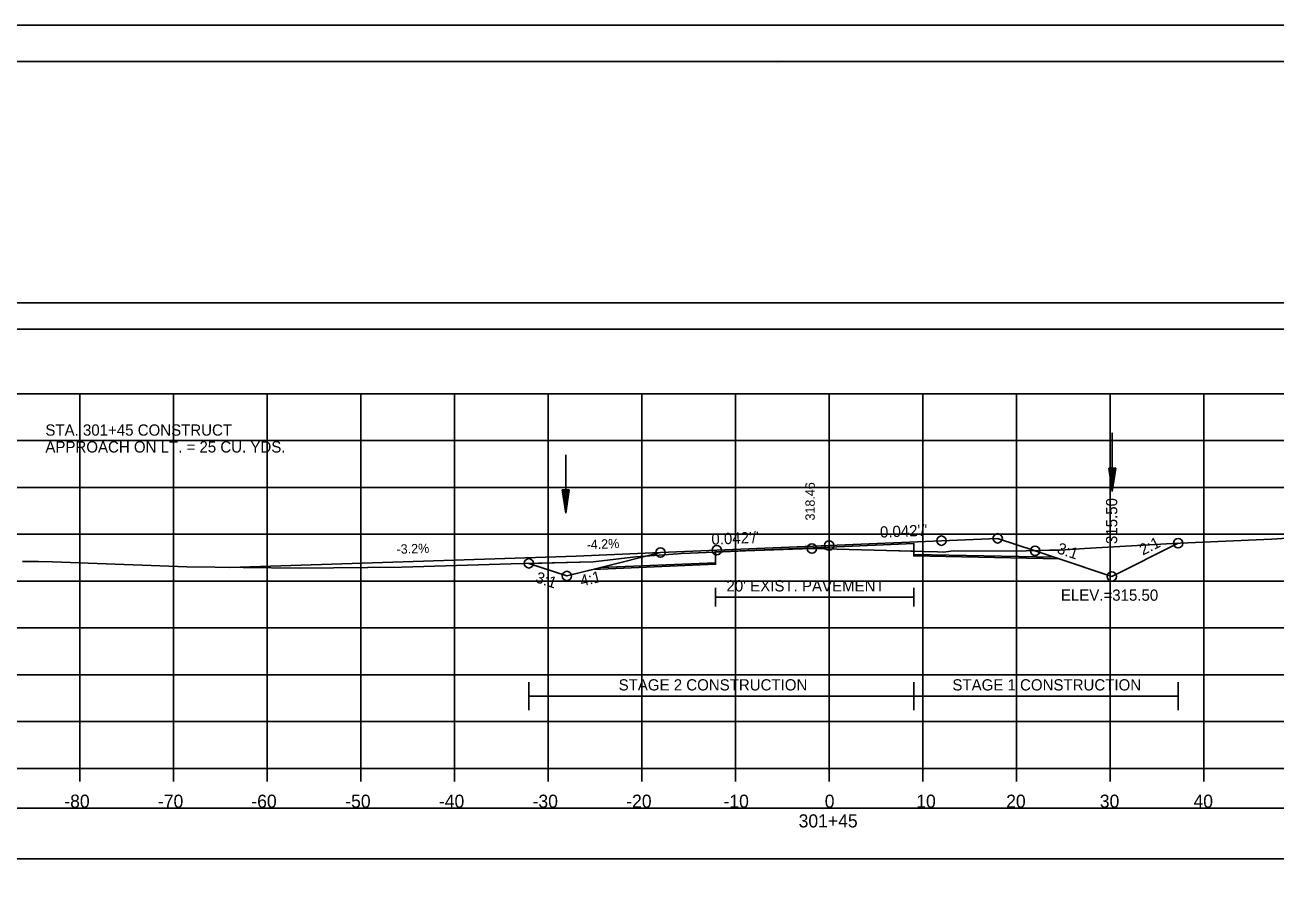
# Model space of a CAD drawing. Extents: x 1376273 to 1384221, y 378927 to 384592.
# Drawn here: x 1381272.5 to 1381406.1, y 380233 to 380325.2 of the extents above; entities that cross this region are included whole.
import ezdxf

# ---------------------------------------------------------------- set-up
doc = ezdxf.new("R2010")
doc.units = 0
for name, color, linetype in [('R_Alt Surface', 7, 'Continuous'), ('R_Axis', 7, 'Continuous'), ('R_Axis Annot', 7, 'Continuous'), ('R_Border', 7, 'Continuous'), ('R_Border Notes', 7, 'Continuous'), ('R_Contours', 7, 'Continuous'), ('R_Dimension', 7, 'Continuous'), ('R_Drive', 7, 'Continuous'), ('R_Exist Surface', 7, 'Continuous'), ('R_Fin Surface', 7, 'Continuous'), ('R_Grid', 7, 'Continuous'), ('R_No Plot', 7, 'Continuous'), ('R_Water', 7, 'Continuous'), ('R_Xsect Elev', 7, 'Continuous'), ('R_Xsect Slope', 7, 'Continuous'), ('T_Detection Zones', 7, 'Continuous')]:
    doc.layers.add(name, color=color, linetype=linetype)

msp = doc.modelspace()

# ---------------------------------------------------------------- linework, layer by layer
at = {"layer": 'R_Alt Surface'}
for points in [[(1381333.93, 380267.25), (1381346.23, 380267.77), (1381346.24, 380268.94), (1381358.35, 380269.45), (1381367.39, 380269.84), (1381367.4, 380268.67), (1381382.39, 380268.37)], [(1381346.24, 380265.1), (1381346.24, 380263.1)], [(1381367.39, 380265.1), (1381367.39, 380263.1)], [(1381346.24, 380264.1), (1381367.39, 380264.1)]]:
    msp.add_lwpolyline(points, dxfattribs=at)
at = {"layer": 'R_Axis'}
for p, q in [((1381208.35, 380245.82), (1381508.35, 380245.82)), ((1381278.35, 380244.42), (1381278.35, 380245.82)), ((1381288.35, 380244.42), (1381288.35, 380245.82)), ((1381298.35, 380244.42), (1381298.35, 380245.82)), ((1381308.35, 380244.42), (1381308.35, 380245.82)), ((1381318.35, 380244.42), (1381318.35, 380245.82)), ((1381328.35, 380244.42), (1381328.35, 380245.82)), ((1381338.35, 380244.42), (1381338.35, 380245.82)), ((1381348.35, 380244.42), (1381348.35, 380245.82)), ((1381358.35, 380244.42), (1381358.35, 380245.82)), ((1381368.35, 380244.42), (1381368.35, 380245.82)), ((1381378.35, 380244.42), (1381378.35, 380245.82)), ((1381388.35, 380244.42), (1381388.35, 380245.82)), ((1381398.35, 380244.42), (1381398.35, 380245.82))]:
    msp.add_line(p, q, dxfattribs=at)
at = {"layer": 'R_Axis Annot'}
for points in [[(1381207.46, 380292.71), (1381509.26, 380292.71), (1381509.26, 380295.53), (1381207.46, 380295.53)], [(1381207.5, 380236.16), (1381509.19, 380236.16), (1381509.19, 380241.57), (1381207.5, 380241.57)]]:
    msp.add_lwpolyline(points, close=True, dxfattribs=at)
at = {"layer": 'R_Border'}
for p, q in [((1381200.35, 380321.28), (1381516.53, 380321.28)), ((1381352.87, 380321.02), (1381352.87, 380321.02)), ((1381352.87, 380321.02), (1381352.87, 380321.02))]:
    msp.add_line(p, q, dxfattribs=at)
at = {"layer": 'R_Contours'}
msp.add_lwpolyline([(1381367.4, 380269.02), (1381368.39, 380268.99), (1381369.91, 380268.94), (1381370.57, 380268.92), (1381371.65, 380269.06), (1381372.08, 380269), (1381379.38, 380269.06), (1381381.88, 380269.13), (1381383.04, 380269.12), (1381385.64, 380269.29), (1381395.01, 380269.82), (1381395.61, 380269.85), (1381388.54, 380266.32), (1381382.92, 380268.19), (1381367.4, 380268.5)], close=True, dxfattribs=at)
at = {"layer": 'R_Dimension'}
for p, q in [((1381326.29, 380252.04), (1381326.29, 380255.04)), ((1381367.39, 380252.04), (1381367.39, 380255.04)), ((1381395.61, 380252.04), (1381395.61, 380255.04)), ((1381326.29, 380253.54), (1381395.61, 380253.54))]:
    msp.add_line(p, q, dxfattribs=at)
at = {"layer": 'R_Drive'}
for p, q in [((1381331.36, 380268.48), (1381294.35, 380267.28)), ((1381340.35, 380268.86), (1381331.36, 380268.48))]:
    msp.add_line(p, q, dxfattribs=at)
at = {"layer": 'R_Exist Surface'}
msp.add_lwpolyline([(1381272.23, 380267.89), (1381273.93, 380267.91), (1381275.43, 380267.86), (1381289.77, 380267.33), (1381301.81, 380267.19), (1381312.73, 380267.29), (1381324.41, 380267.67), (1381333.15, 380267.86), (1381337.73, 380268.41), (1381342.21, 380268.74), (1381342.54, 380268.76), (1381343.52, 380268.8), (1381345.24, 380268.88), (1381349.41, 380269.03), (1381356.52, 380269.28), (1381364.49, 380269.09), (1381368.39, 380268.99), (1381369.91, 380268.94), (1381370.57, 380268.92), (1381371.65, 380269.06), (1381372.08, 380269), (1381379.38, 380269.06), (1381381.88, 380269.13), (1381383.04, 380269.12), (1381385.64, 380269.29), (1381395.01, 380269.82), (1381405.59, 380270.3), (1381409.04, 380270.49)], dxfattribs=at)
at = {"layer": 'R_Fin Surface'}
msp.add_lwpolyline([(1381326.29, 380267.71), (1381330.35, 380266.36), (1381333.97, 380267.26), (1381340.35, 380268.86), (1381346.35, 380269.11), (1381358.35, 380269.62), (1381370.35, 380270.13), (1381376.35, 380270.38), (1381380.35, 380269.05), (1381382.17, 380268.44), (1381388.54, 380266.32), (1381395.61, 380269.85)], dxfattribs=at)
at = {"layer": 'R_Grid'}
for p, q in [((1381208.35, 380285.82), (1381508.35, 380285.82)), ((1381278.35, 380245.82), (1381278.35, 380285.82)), ((1381288.35, 380245.82), (1381288.35, 380285.82)), ((1381298.35, 380245.82), (1381298.35, 380285.82)), ((1381308.35, 380245.82), (1381308.35, 380285.82)), ((1381318.35, 380245.82), (1381318.35, 380285.82)), ((1381328.35, 380245.82), (1381328.35, 380285.82)), ((1381338.35, 380245.82), (1381338.35, 380285.82)), ((1381348.35, 380245.82), (1381348.35, 380285.82)), ((1381358.35, 380245.82), (1381358.35, 380285.82)), ((1381368.35, 380245.82), (1381368.35, 380285.82)), ((1381378.35, 380245.82), (1381378.35, 380285.82)), ((1381388.35, 380245.82), (1381388.35, 380285.82)), ((1381398.35, 380245.82), (1381398.35, 380285.82)), ((1381208.35, 380280.82), (1381508.35, 380280.82)), ((1381208.35, 380275.82), (1381508.35, 380275.82)), ((1381208.35, 380270.82), (1381508.35, 380270.82)), ((1381208.35, 380265.82), (1381508.35, 380265.82)), ((1381208.35, 380260.82), (1381508.35, 380260.82)), ((1381208.35, 380255.82), (1381508.35, 380255.82)), ((1381208.35, 380250.82), (1381508.35, 380250.82)), ((1381208.35, 380245.82), (1381508.35, 380245.82))]:
    msp.add_line(p, q, dxfattribs=at)
at = {"layer": 'R_No Plot'}
msp.add_line((1381187.95, 380325.17), (1381521.28, 380325.17), dxfattribs=at)
for points in [[(1381187.94, 380325.17), (1381521.28, 380325.17), (1381521.28, 380111.84), (1381187.94, 380111.84)], [(1381434.27, 380321.28), (1381434.27, 380311.4), (1381470, 380311.4), (1381470, 380308.48), (1381493.2, 380308.48), (1381493.2, 380284.15), (1381516.53, 380284.15), (1381516.53, 380115.82), (1381200.35, 380115.82), (1381200.35, 380321.28)]]:
    msp.add_lwpolyline(points, close=True, dxfattribs=at)
msp.add_lwpolyline([(1381333.12, 380267.05), (1381346.23, 380267.61), (1381346.24, 380268.94), (1381358.35, 380269.45), (1381367.39, 380269.84), (1381367.4, 380268.5), (1381382.92, 380268.19)], dxfattribs=at)
for centre in [(1381356.52, 380269.28), (1381358.35, 380269.62), (1381370.35, 380270.13), (1381376.35, 380270.38), (1381395.61, 380269.85), (1381340.35, 380268.86), (1381346.35, 380269.11), (1381380.35, 380269.05), (1381326.29, 380267.71), (1381330.35, 380266.36), (1381388.54, 380266.32), (1381388.54, 380266.32)]:
    msp.add_circle(centre, 0.5, dxfattribs=at)
at = {"layer": 'R_Water'}
for p, q in [((1381388.58, 380281.63), (1381388.58, 380275.38)), ((1381330.23, 380279.31), (1381330.23, 380273.06)), ((1381388.21, 380277.88), (1381388.58, 380275.38)), ((1381388.96, 380277.88), (1381388.21, 380277.88)), ((1381388.27, 380277.88), (1381388.58, 380275.8)), ((1381388.33, 380277.88), (1381388.58, 380276.23)), ((1381388.39, 380277.88), (1381388.58, 380276.64)), ((1381388.46, 380277.88), (1381388.58, 380277.07)), ((1381388.52, 380277.88), (1381388.58, 380277.48)), ((1381388.96, 380277.88), (1381388.58, 380275.38)), ((1381388.7, 380277.88), (1381388.58, 380277.07)), ((1381388.83, 380277.88), (1381388.58, 380276.23)), ((1381388.89, 380277.88), (1381388.58, 380275.8)), ((1381388.77, 380277.88), (1381388.58, 380276.64)), ((1381388.64, 380277.88), (1381388.58, 380277.48)), ((1381329.86, 380275.56), (1381330.23, 380273.06)), ((1381330.61, 380275.56), (1381329.86, 380275.56)), ((1381329.92, 380275.56), (1381330.23, 380273.48)), ((1381329.98, 380275.56), (1381330.23, 380273.91)), ((1381330.04, 380275.56), (1381330.23, 380274.33)), ((1381330.11, 380275.56), (1381330.23, 380274.75)), ((1381330.17, 380275.56), (1381330.23, 380275.17)), ((1381330.61, 380275.56), (1381330.23, 380273.06)), ((1381330.35, 380275.56), (1381330.23, 380274.75)), ((1381330.48, 380275.56), (1381330.23, 380273.91)), ((1381330.54, 380275.56), (1381330.23, 380273.48)), ((1381330.42, 380275.56), (1381330.23, 380274.33)), ((1381330.29, 380275.56), (1381330.23, 380275.17))]:
    msp.add_line(p, q, dxfattribs=at)
at = {"layer": 'T_Detection Zones'}
for points in [[(1381346.24, 380268.92), (1381349.41, 380269.03), (1381356.52, 380269.28), (1381364.49, 380269.09), (1381367.4, 380269.02), (1381367.39, 380269.84), (1381358.35, 380269.45), (1381346.24, 380268.94)], [(1381326.29, 380267.71), (1381333.15, 380267.86), (1381337.73, 380268.41), (1381342.21, 380268.74), (1381342.54, 380268.76), (1381343.52, 380268.8), (1381345.24, 380268.88), (1381346.24, 380268.92), (1381346.23, 380267.61), (1381333.12, 380267.05), (1381330.35, 380266.36)]]:
    msp.add_lwpolyline(points, close=True, dxfattribs=at)

# ---------------------------------------------------------------- texts
at = {"layer": 'R_Alt Surface'}
msp.add_text("20' EXIST. PAVEMENT", height=1.2, dxfattribs=at).set_placement((1381347.39, 380264.71))
at = {"layer": 'R_Axis Annot'}
for s, p in [('-80', (1381276.69, 380241.62)), ('-70', (1381286.69, 380241.62)), ('-60', (1381296.66, 380241.62)), ('-50', (1381306.69, 380241.62)), ('-40', (1381316.69, 380241.62)), ('-30', (1381326.69, 380241.62)), ('-20', (1381336.69, 380241.62)), ('-10', (1381347.08, 380241.62)), ('0', (1381357.89, 380241.62)), ('10', (1381367.66, 380241.62)), ('20', (1381377.26, 380241.62)), ('30', (1381387.26, 380241.62)), ('40', (1381397.26, 380241.62)), ('301+45', (1381355.1, 380239.52))]:
    msp.add_text(s, height=1.4, dxfattribs=at).set_placement(p)
at = {"layer": 'R_Border Notes'}
msp.add_text('ELEV.=315.50', height=1.2, dxfattribs=at).set_placement((1381383.1, 380263.72))
at = {"layer": 'R_Dimension'}
for s, p in [('STAGE 2 CONSTRUCTION', (1381335.88, 380254.14)), ('STAGE 1 CONSTRUCTION', (1381371.52, 380254.14))]:
    msp.add_text(s, height=1.2, dxfattribs=at).set_placement(p)
at = {"layer": 'R_Drive'}
for s, p in [('STA. 301+45 CONSTRUCT ', (1381274.67, 380281.34)), ('APPROACH ON LT. = 25 CU. YDS.', (1381274.67, 380279.54))]:
    msp.add_text(s, height=1.2, dxfattribs=at).set_placement(p)
for s, rotation, p in [('-3.2%', 1.8542, (1381312.18, 380268.72)), ('-4.2%', 2.4271, (1381332.48, 380269.2))]:
    msp.add_text(s, height=1, rotation=rotation, dxfattribs=at).set_placement(p)
at = {"layer": 'R_Xsect Elev'}
for s, height, p in [('318.46', 1, (1381356.82, 380272.28)), ('315.50', 1.2, (1381389.12, 380269.77))]:
    msp.add_text(s, height=height, rotation=90, dxfattribs=at).set_placement(p)
at = {"layer": 'R_Xsect Slope'}
for s, rotation, p in [("0.042'/'", 2.4271, (1381345.81, 380269.69)), ("0.042'/'", 2.4271, (1381363.81, 380270.45)), ('3:1', 341.5651, (1381382.6, 380268.82)), ('2:1', 26.5651, (1381391.85, 380268.53)), ('3:1', 341.5651, (1381326.91, 380265.72)), ('4:1', 14.0362, (1381331.93, 380265.23))]:
    msp.add_text(s, height=1.2, rotation=rotation, dxfattribs=at).set_placement(p)

doc.saveas('drawing.dxf')
